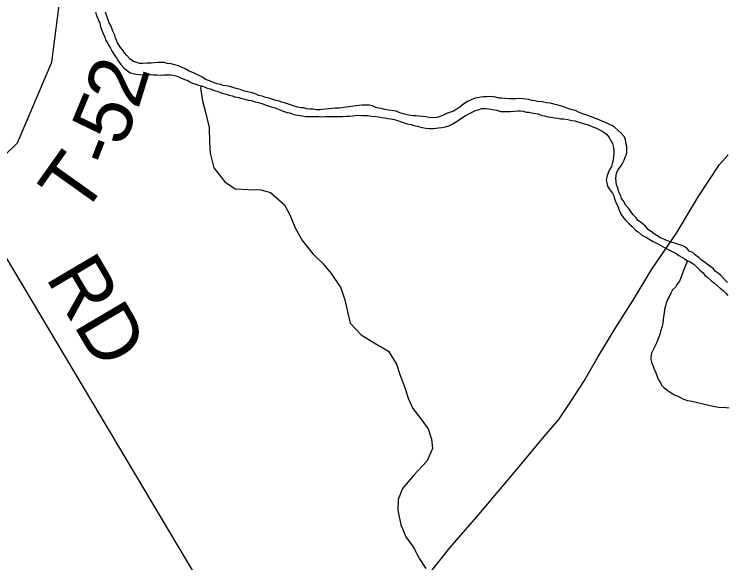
# Model space of a CAD drawing. Extents: x 1310247 to 1664935, y 284496 to 704931.
# Drawn here: x 1518179 to 1521928, y 480448 to 483331 of the extents above; entities that cross this region are included whole.
import ezdxf

# ---------------------------------------------------------------- set-up
doc = ezdxf.new("R2010")
doc.units = 0
for name, color, linetype in [('GM_X_County_Road_Text', 7, 'Continuous'), ('GM_X_County_Subdivision_Text', 7, 'Continuous'), ('GM_X_Interstate_Shield', 7, 'Continuous'), ('GM_X_Minor_River_Text', 7, 'Continuous'), ('GM_X_Township_Road', 7, 'Continuous'), ('GM_X_Township_Subdivision', 7, 'Continuous')]:
    doc.layers.add(name, color=color, linetype=linetype)

msp = doc.modelspace()

# ---------------------------------------------------------------- linework, layer by layer
at = {"layer": 'GM_X_County_Road_Text'}
msp.add_lwpolyline([(1519620.1, 479519.3), (1519543.9, 479689.5), (1518086.2, 482133.9), (1517928.7, 482398), (1517212.9, 483520.2), (1516403.1, 484798.2), (1516312.7, 484932), (1516127.9, 485059.2), (1514499.3, 485736.3), (1513434.5, 486184.4), (1513168.3, 486296.4), (1513099.4, 486326.7), (1513095.7, 486328.3)], dxfattribs=at)
at = {"layer": 'GM_X_County_Subdivision_Text'}
msp.add_lwpolyline([(1517928.7, 482398), (1518195.8, 482654.6), (1518377.1, 483079), (1518422.8, 483435.3), (1518446.1, 484680.3), (1518474.3, 484946.6), (1518470.8, 485107.1), (1518389.8, 485326.9), (1518353.6, 485453.9), (1518360.8, 485527.9), (1518457.3, 485662.8), (1518490.7, 485740.5), (1518490.4, 485854.8), (1518554.2, 485980.9)], dxfattribs=at)
at = {"layer": 'GM_X_Interstate_Shield'}
msp.add_lwpolyline([(1519245.5, 479082.2), (1519295.3, 479139), (1519464, 479339), (1519620.1, 479519.3), (1519795, 479721.2), (1519976.2, 479934.9), (1520136.6, 480123.1), (1520307.3, 480321), (1520470.2, 480525.2), (1520624.2, 480701.5), (1520838.8, 480956.4), (1520968, 481111.4), (1521045, 481201.5), (1521110.2, 481300.1), (1521175.5, 481400.6), (1521249.6, 481529), (1521340.4, 481679), (1521435.3, 481828.9), (1521534.5, 481990.7), (1521662.7, 482179.8), (1521781, 482377.2), (1521890.4, 482540.7), (1521936.1, 482591.7)], dxfattribs=at)
at = {"layer": 'GM_X_Minor_River_Text'}
for points in [[(1518605.8, 483342.9), (1518611.4, 483324.7), (1518620.9, 483304.5), (1518628.4, 483284.2), (1518632, 483266), (1518639.6, 483247.8), (1518645.3, 483233.6), (1518654.7, 483211.3), (1518658.4, 483197.2), (1518668.1, 483182.9), (1518675.7, 483166.7), (1518685.4, 483152.4), (1518693.1, 483136.2), (1518704.7, 483117.8), (1518716.3, 483101.5), (1518726, 483087.2), (1518739.6, 483066.8), (1518757.2, 483048.3), (1518776.9, 483031.8), (1518790.7, 483023.5), (1518804.7, 483019.1), (1518818.7, 483016.8), (1518836.7, 483014.3), (1518862.8, 483013.7), (1518876.9, 483015.4), (1518895, 483014.9), (1518913, 483012.5), (1518929.1, 483012.1), (1518949.1, 483011.6), (1518963.2, 483013.3), (1518981.3, 483012.8), (1519003.4, 483012.3), (1519021.4, 483009.9), (1519035.4, 483005.5), (1519055.2, 482997), (1519075.1, 482988.5), (1519089.1, 482984.1), (1519102.9, 482975.8), (1519116.8, 482969.4), (1519134.8, 482963), (1519148.7, 482958.6), (1519164.7, 482954.2), (1519180.6, 482949.8), (1519194.5, 482943.5), (1519210.5, 482939.1), (1519232.4, 482930.5), (1519246.4, 482926.2), (1519262.3, 482919.8), (1519280.2, 482915.3), (1519294.2, 482911), (1519310.2, 482906.6), (1519326.1, 482902.2), (1519340.1, 482897.8), (1519360, 482893.3), (1519376, 482889), (1519392, 482884.5), (1519409.9, 482880.1), (1519426, 482877.7), (1519445.9, 482871.2), (1519463.9, 482866.8), (1519481.8, 482862.3), (1519503.7, 482853.8), (1519519.6, 482847.4), (1519535.6, 482843), (1519551.5, 482838.6), (1519567.5, 482832.2), (1519585.4, 482825.7), (1519599.3, 482819.4), (1519615.2, 482815), (1519629.3, 482812.6), (1519645.2, 482806.2), (1519659.1, 482801.9), (1519679.1, 482799.4), (1519693.1, 482797), (1519713.2, 482794.5), (1519731.2, 482794.1), (1519751.3, 482793.6), (1519767.4, 482793.2), (1519781.4, 482792.9), (1519797.5, 482792.5), (1519813.6, 482794.1), (1519829.7, 482793.8), (1519847.7, 482793.3), (1519863.8, 482792.9), (1519877.9, 482794.6), (1519892, 482794.2), (1519908, 482793.9), (1519924.1, 482795.5), (1519942.2, 482795), (1519960.3, 482796.6), (1519974.4, 482798.3), (1519988.5, 482800), (1520006.6, 482799.5), (1520022.7, 482799.1), (1520036.7, 482798.8), (1520058.8, 482796.2)], [(1520127.9, 482830.7), (1520109.9, 482835.1), (1520095.9, 482837.5), (1520082, 482841.8), (1520064.1, 482850.3), (1520046.1, 482852.7), (1520026, 482853.2), (1520007.9, 482853.7), (1519993.8, 482852), (1519965.6, 482848.7), (1519949.5, 482847), (1519929.3, 482843.5), (1519911.2, 482841.9), (1519891, 482838.4), (1519866.9, 482837), (1519850.8, 482835.4), (1519834.7, 482833.8), (1519816.6, 482832.2), (1519798.5, 482830.6), (1519784.3, 482829), (1519768.3, 482829.3), (1519752.3, 482831.7), (1519734.2, 482832.2), (1519718.2, 482834.6), (1519700.2, 482839), (1519686.2, 482839.3), (1519670.2, 482843.7), (1519652.2, 482848.2), (1519632.3, 482854.7), (1519616.4, 482861.1), (1519600.4, 482865.5), (1519586.5, 482869.8), (1519572.5, 482874.2), (1519554.6, 482878.6), (1519534.6, 482885.1), (1519520.7, 482889.5), (1519500.7, 482894), (1519482.8, 482900.4), (1519464.8, 482904.9), (1519450.9, 482911.2), (1519431, 482917.7), (1519415, 482922.1), (1519391, 482926.7), (1519367.1, 482935.3), (1519347.2, 482941.8), (1519329.2, 482946.3), (1519305.3, 482952.9), (1519291.3, 482955.2), (1519277.3, 482957.5), (1519263.3, 482961.9), (1519247.3, 482966.3), (1519231.4, 482970.7), (1519215.5, 482977.1), (1519201.6, 482983.5), (1519185.6, 482987.8), (1519171.8, 482998.2), (1519157.9, 483006.6), (1519140.1, 483015), (1519126.2, 483021.4), (1519112.3, 483027.7), (1519098.3, 483032.1), (1519078.5, 483044.6), (1519058.6, 483053.1), (1519042.7, 483059.5), (1519022.8, 483066), (1519004.8, 483070.5), (1518982.8, 483073), (1518968.8, 483077.3), (1518952.8, 483077.7), (1518934.7, 483078.2), (1518914.6, 483076.6), (1518898.5, 483075), (1518878.3, 483073.5), (1518856.2, 483072), (1518838.1, 483072.5), (1518824.2, 483076.8), (1518806.3, 483083.3), (1518788.5, 483095.7), (1518770.9, 483114.2), (1518759.2, 483128.5), (1518749.5, 483142.8), (1518737.8, 483157.2), (1518722.3, 483181.6), (1518710.9, 483208), (1518707.2, 483222.1), (1518697.7, 483242.4), (1518686.4, 483272.8), (1518678.7, 483287), (1518671.2, 483307.2), (1518665.5, 483321.4), (1518658, 483341.7)], [(1519164.7, 482954.2), (1519159.2, 482945), (1519170, 482876.5), (1519186.8, 482809.9), (1519203.5, 482735.3), (1519206, 482656.9), (1519209, 482600.6), (1519229.6, 482523.9), (1519286.7, 482450.5), (1519340.4, 482413.3), (1519408.8, 482410), (1519475.4, 482408.7), (1519527.5, 482393.6), (1519600.8, 482329.9), (1519630, 482273.1), (1519656.9, 482208.3), (1519695.9, 482139.3), (1519751, 482070), (1519804.4, 482018.7), (1519845.8, 481967.7), (1519896.7, 481892.4), (1519917.7, 481829.8), (1519934.4, 481759.1), (1519945.5, 481706.7), (1520004.8, 481645.3), (1520072.5, 481603.8), (1520148.3, 481560.2), (1520189.3, 481491.1), (1520208.4, 481436.5), (1520235.2, 481363.7), (1520252.3, 481313.1), (1520275.4, 481258.5), (1520318.7, 481203.4), (1520356, 481152.5), (1520375.1, 481097.9), (1520380.2, 481047.6), (1520350.7, 480983.9), (1520278.7, 480907), (1520220.9, 480837.8), (1520199.6, 480780), (1520196.5, 480723.8), (1520213.1, 480647.2), (1520240.1, 480584.4), (1520277.4, 480531.4), (1520310.4, 480468.5), (1520343.7, 480417.7)], [(1521530.3, 482188.9), (1521516.5, 482197.3), (1521502.9, 482215.7), (1521481.2, 482232.2), (1521461.4, 482246.8), (1521449.8, 482263.1), (1521436.1, 482277.5), (1521422.4, 482293.9), (1521410.8, 482312.2), (1521397.1, 482326.6), (1521387.5, 482344.9), (1521373.9, 482363.2), (1521370.3, 482377.4), (1521360.7, 482395.7), (1521357, 482411.8), (1521347.6, 482436.1), (1521345.9, 482450.2), (1521344.4, 482470.3), (1521347.1, 482496.3), (1521355.5, 482512.2), (1521365.9, 482526), (1521378.4, 482543.7), (1521388.9, 482563.5), (1521393.3, 482579.5), (1521399.7, 482593.4), (1521402.1, 482609.4), (1521402.8, 482635.4), (1521397.2, 482655.6), (1521395.7, 482673.7), (1521388, 482688), (1521372.4, 482706.4), (1521356.7, 482720.8), (1521337, 482737.3), (1521323.1, 482745.7), (1521307.3, 482754.1), (1521289.4, 482762.6), (1521275.4, 482766.9), (1521259.6, 482775.3), (1521245.6, 482779.7), (1521225.7, 482788.2), (1521201.8, 482796.8), (1521185.9, 482803.2), (1521166, 482809.7), (1521148.1, 482816.1), (1521132.2, 482824.5), (1521114.3, 482829), (1521094.3, 482835.5), (1521068.4, 482844.1), (1521052.5, 482850.5), (1521034.5, 482855), (1521018.6, 482859.4), (1521000.6, 482863.8), (1520978.6, 482866.4), (1520956.6, 482870.9), (1520932.6, 482873.5), (1520918.5, 482875.8), (1520902.5, 482878.2), (1520886.6, 482882.6), (1520870.6, 482885), (1520856.5, 482887.4), (1520838.5, 482887.8), (1520818.4, 482886.3), (1520804.3, 482886.6), (1520784.2, 482887.1), (1520760.1, 482887.7), (1520742.1, 482890.1), (1520728.1, 482890.5), (1520712.1, 482894.9), (1520698.1, 482897.2), (1520680.1, 482899.6), (1520664, 482898), (1520647.8, 482896.4), (1520633.7, 482894.8), (1520617.6, 482891.1), (1520603.5, 482889.5), (1520583.2, 482881.9), (1520562.9, 482872.4), (1520544.5, 482860.8), (1520524, 482843.2), (1520507.6, 482831.6), (1520489.3, 482822), (1520469, 482814.4), (1520452.8, 482808.8), (1520436.6, 482801.2), (1520420.3, 482793.5), (1520402.1, 482788), (1520379.9, 482786.5), (1520359.9, 482789), (1520343.9, 482791.4), (1520327.9, 482793.8), (1520309.9, 482796.2), (1520293.8, 482796.6), (1520275.7, 482797), (1520261.7, 482799.4), (1520239.7, 482803.9), (1520225.8, 482808.3), (1520207.8, 482812.7), (1520187.9, 482821.2), (1520173.9, 482823.6), (1520147.9, 482826.2), (1520127.9, 482830.7)], [(1520058.8, 482796.2), (1520078.8, 482793.8), (1520096.8, 482791.3), (1520112.8, 482788.9), (1520130.8, 482786.5), (1520144.8, 482784.1), (1520158.8, 482781.8), (1520178.8, 482777.3), (1520192.8, 482773), (1520206.7, 482768.6), (1520220.7, 482764.2), (1520246.6, 482755.6), (1520266.6, 482751.1), (1520282.5, 482746.7), (1520298.5, 482742.3), (1520324.4, 482735.7), (1520344.5, 482733.2), (1520362.5, 482730.7), (1520382.6, 482730.2), (1520396.7, 482731.9), (1520410.8, 482733.6), (1520428.9, 482735.2), (1520447.1, 482738.7), (1520465.3, 482744.3), (1520485.7, 482755.9), (1520499.9, 482763.5), (1520520.3, 482777.1), (1520534.6, 482786.8), (1520557.1, 482800.3), (1520573.4, 482809.9), (1520591.7, 482817.5), (1520605.9, 482825.2), (1520620.1, 482828.9), (1520638.3, 482836.5), (1520658.4, 482836), (1520676.4, 482833.5), (1520694.4, 482831.1), (1520718.4, 482826.5), (1520738.4, 482820), (1520760.5, 482819.5), (1520788.6, 482820.8), (1520808.7, 482822.3), (1520828.9, 482823.8), (1520842.9, 482823.5), (1520856.9, 482821.1), (1520872.9, 482816.8), (1520886.9, 482816.4), (1520908.9, 482811.9), (1520934.9, 482807.2), (1520954.8, 482798.7), (1520968.8, 482796.4), (1520988.8, 482791.9), (1521004.8, 482789.5), (1521020.8, 482787.1), (1521038.8, 482784.7), (1521052.8, 482782.3), (1521068.9, 482781.9), (1521090.9, 482777.4), (1521112.9, 482772.8), (1521128.9, 482770.5), (1521144.8, 482766), (1521162.8, 482759.6), (1521178.7, 482755.2), (1521192.7, 482750.9), (1521210.6, 482744.4), (1521226.5, 482738), (1521242.4, 482731.6), (1521258.3, 482723.2), (1521276.2, 482714.7), (1521295.9, 482700.2), (1521309.5, 482683.8), (1521317.1, 482665.6), (1521326.8, 482651.3), (1521332.3, 482631.1), (1521334, 482615), (1521333.6, 482599), (1521331.1, 482581), (1521330.8, 482567), (1521324.2, 482545), (1521321.8, 482531), (1521313.5, 482517.2), (1521305, 482501.3), (1521298.5, 482483.5), (1521293.9, 482459.5), (1521297.6, 482445.3), (1521301.2, 482427.2), (1521312.8, 482408.9), (1521326.4, 482390.5), (1521334.1, 482376.2), (1521337.7, 482360.1), (1521347.1, 482333.8), (1521356.8, 482319.5), (1521362.3, 482301.3), (1521371.8, 482279), (1521385.4, 482260.6), (1521397.1, 482246.3), (1521416.8, 482227.8), (1521430.5, 482215.4), (1521448.1, 482196.9), (1521461.9, 482186.6), (1521481.6, 482170)], [(1521931.5, 481920.4), (1521917.8, 481934.8), (1521896.2, 481957.4), (1521882.5, 481969.8), (1521866.6, 481980.2), (1521857, 481994.4), (1521839.2, 482006.9), (1521825.4, 482017.3), (1521809.6, 482029.7), (1521795.8, 482038.1), (1521782, 482050.4), (1521764.3, 482064.9), (1521748.6, 482079.3), (1521730.7, 482085.8), (1521719, 482100.1), (1521703.1, 482110.5), (1521687.2, 482116.9), (1521669.3, 482123.4), (1521655.4, 482127.7), (1521641.4, 482132.1), (1521627.4, 482136.4), (1521607.5, 482142.9), (1521593.7, 482151.3), (1521579.7, 482155.6), (1521559.9, 482168.1), (1521546.1, 482176.5), (1521530.3, 482188.9)], [(1521481.6, 482170), (1521505.4, 482157.4), (1521523.2, 482147), (1521541.1, 482136.5), (1521560.9, 482126), (1521580.7, 482115.5), (1521596.6, 482107.1), (1521616.4, 482096.5), (1521634.3, 482088.1), (1521648.1, 482079.7), (1521662, 482073.4), (1521675.9, 482063), (1521691.7, 482054.6), (1521707.6, 482046.2), (1521721.4, 482035.8), (1521735.3, 482029.5), (1521755.1, 482017), (1521768.8, 482002.6), (1521786.4, 481986.1), (1521804.2, 481971.6), (1521811.8, 481957.4), (1521827.7, 481947), (1521849.3, 481928.4), (1521863.1, 481918), (1521892.6, 481891.3), (1521908.3, 481878.8), (1521922.1, 481866.5), (1521933.8, 481852.1)], [(1521721.4, 482035.8), (1521697.9, 481980.2), (1521691.4, 481960.3), (1521684.9, 481942.4), (1521678.5, 481928.5), (1521666.1, 481910.8), (1521657.7, 481896.9), (1521643.3, 481883.2), (1521632.8, 481865.4), (1521624.3, 481845.5), (1521615.9, 481831.7), (1521609.3, 481811.8), (1521605, 481797.9), (1521600.5, 481779.9), (1521598, 481759.9), (1521595.6, 481741.9), (1521593.1, 481723.9), (1521590.7, 481705.9), (1521588.3, 481691.9), (1521579.6, 481664), (1521575.2, 481648.1), (1521568.7, 481630.2), (1521564.3, 481616.2), (1521555.8, 481598.4), (1521547.4, 481580.5), (1521538.9, 481562.7), (1521532.5, 481548.8), (1521528.1, 481530.8), (1521527.7, 481516.8), (1521531.4, 481502.7), (1521539, 481484.4), (1521544.6, 481470.2), (1521554.1, 481445.9), (1521563.6, 481423.6), (1521569.2, 481409.5), (1521578.9, 481395.2), (1521584.6, 481381), (1521598.3, 481366.6), (1521620, 481352.1), (1521635.9, 481341.6), (1521653.7, 481331.2), (1521677.5, 481320.6), (1521697.4, 481310.1), (1521721.2, 481301.5), (1521735.3, 481299.1), (1521759.2, 481294.5), (1521781.2, 481288), (1521803.2, 481283.4), (1521833.1, 481276.7), (1521857.1, 481270.1), (1521885.1, 481265.4), (1521925.2, 481264.4), (1521941.3, 481262)]]:
    msp.add_lwpolyline(points, dxfattribs=at)

# ---------------------------------------------------------------- texts
at = {"layer": 'GM_X_Township_Road'}
msp.add_text('RD', height=300, rotation=300.5418, dxfattribs=at).set_placement((1518340.1, 481948.6))
at = {"layer": 'GM_X_Township_Subdivision'}
for s, rotation, p in [('2', 72.707, (1518829.8, 482826.3)), ('5', 67.3945, (1518748.4, 482627.2)), ('-', 68.623, (1518704.2, 482514.1)), ('T', 54.5659, (1518536, 482260.8))]:
    msp.add_text(s, height=300, rotation=rotation, dxfattribs=at).set_placement(p)

doc.saveas('drawing.dxf')
